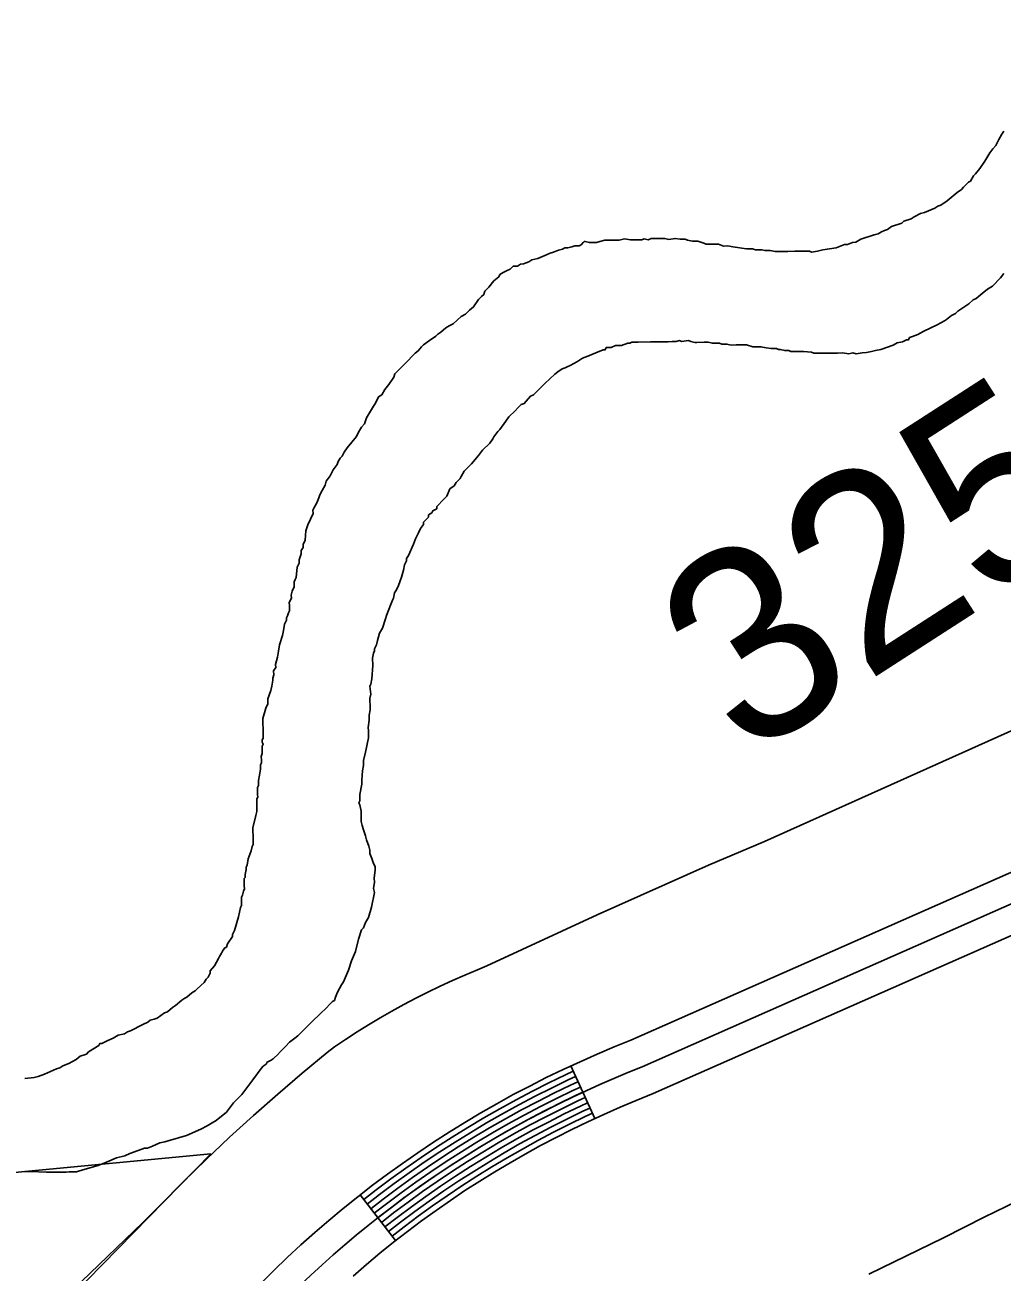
# Model space of a CAD drawing. Extents: x 3180038 to 3217926, y 922069 to 947485.
# Drawn here: x 3195437 to 3195944, y 937357 to 938004 of the extents above; entities that cross this region are included whole.
import ezdxf

# ---------------------------------------------------------------- set-up
doc = ezdxf.new("R2010")
doc.units = 0
for name, color, linetype in [('V-LEVE-TOET', 7, 'Continuous'), ('V-ROAD-CNTR', 7, 'Continuous'), ('V-SITE-VEGE', 7, 'Continuous'), ('V-SURV-IDEN', 7, 'Continuous'), ('V-TOPO-SHOR', 7, 'Continuous')]:
    doc.layers.add(name, color=color, linetype=linetype)

msp = doc.modelspace()

# ---------------------------------------------------------------- linework, layer by layer
at = {"layer": 'V-LEVE-TOET'}
for points in [[(3195466.38, 937351.87), (3195497.93, 937382.35), (3195507.28, 937391.59), (3195507.28, 937391.59), (3195519.05, 937403.52), (3195531.02, 937415.25), (3195543.2, 937426.77), (3195555.58, 937438.07), (3195568.16, 937449.16), (3195580.92, 937460.02), (3195593.88, 937470.66), (3195597.57, 937473.62), (3195597.57, 937473.62), (3195603.41, 937477.54), (3195609.33, 937481.36), (3195615.31, 937485.07), (3195621.35, 937488.68), (3195627.46, 937492.18), (3195633.62, 937495.57), (3195639.85, 937498.86), (3195646.13, 937502.03), (3195652.46, 937505.1), (3195658.85, 937508.06), (3195665.29, 937510.9), (3195671.77, 937513.63), (3195676.69, 937515.61), (3195676.69, 937515.61), (3195734.01, 937542.24), (3195791.78, 937567.86), (3195820.78, 937580.27), (3195820.78, 937580.27), (3195960.52, 937642.87)], [(3195963.36, 937399.13), (3195934.8, 937385.23), (3195913.72, 937374.57), (3195913.72, 937374.57), (3195874.94, 937355.72)]]:
    msp.add_lwpolyline(points, dxfattribs=at)
at = {"layer": 'V-ROAD-CNTR'}
for p, q in [((3195732.72, 937436.43), (3195720.25, 937463.72)), ((3195629.34, 937373.09), (3195610.93, 937396.77))]:
    msp.add_line(p, q, dxfattribs=at)
for points in [[(3196308.59, 937722.93), (3195751.46, 937477.04), (3195742.8, 937473.61), (3195733.88, 937469.83), (3195725.11, 937465.94), (3195716.28, 937461.91), (3195707.55, 937457.66), (3195699, 937453.33), (3195690.41, 937448.85), (3195681.91, 937444.16), (3195673.56, 937439.37), (3195665.22, 937434.39), (3195657.07, 937429.32), (3195648.93, 937424.13), (3195640.83, 937418.7), (3195632.93, 937413.18), (3195625.12, 937407.54), (3195617.38, 937401.79), (3195609.71, 937395.82), (3195602.18, 937389.79), (3195594.74, 937383.56), (3195587.46, 937377.29), (3195580.22, 937370.83), (3195573.13, 937364.26), (3195566.19, 937357.58), (3195559.31, 937350.8)], [(3196314.68, 937709.22), (3195757.25, 937463.2)], [(3196320.76, 937695.5), (3195763.05, 937449.36), (3195754.17, 937445.84), (3195745.81, 937442.31), (3195737.43, 937438.59), (3195729.07, 937434.77), (3195720.89, 937430.79), (3195712.72, 937426.65), (3195704.59, 937422.41), (3195696.62, 937418.02), (3195688.72, 937413.48), (3195680.82, 937408.77), (3195673.06, 937403.94), (3195665.35, 937399.02), (3195657.77, 937393.94), (3195650.31, 937388.73), (3195642.86, 937383.34), (3195635.54, 937377.9), (3195628.3, 937372.27), (3195621.19, 937366.58), (3195614.16, 937360.7), (3195607.24, 937354.73)], [(3195721.5, 937460.99), (3195717.56, 937459.19), (3195708.88, 937454.98), (3195700.38, 937450.66), (3195691.83, 937446.21), (3195683.38, 937441.55), (3195675.07, 937436.78), (3195666.78, 937431.83), (3195658.66, 937426.78), (3195650.57, 937421.62), (3195642.52, 937416.23), (3195634.66, 937410.74), (3195626.9, 937405.12), (3195619.2, 937399.4), (3195612.77, 937394.4)], [(3195722.74, 937458.26), (3195718.84, 937456.48), (3195710.21, 937452.29), (3195701.75, 937447.99), (3195693.25, 937443.56), (3195684.85, 937438.93), (3195676.59, 937434.19), (3195668.34, 937429.27), (3195660.26, 937424.24), (3195652.22, 937419.11), (3195644.22, 937413.75), (3195636.4, 937408.29), (3195628.67, 937402.7), (3195621.01, 937397.01), (3195614.61, 937392.03)], [(3195723.99, 937455.53), (3195720.12, 937453.76), (3195711.55, 937449.6), (3195703.12, 937445.33), (3195694.66, 937440.92), (3195686.32, 937436.32), (3195678.11, 937431.6), (3195669.9, 937426.7), (3195661.86, 937421.7), (3195653.86, 937416.6), (3195645.91, 937411.27), (3195638.14, 937405.85), (3195630.45, 937400.28), (3195622.83, 937394.62), (3195616.45, 937389.66)], [(3195725.24, 937452.8), (3195721.4, 937451.05), (3195712.88, 937446.92), (3195704.49, 937442.66), (3195696.08, 937438.28), (3195687.79, 937433.71), (3195679.62, 937429.01), (3195671.46, 937424.14), (3195663.46, 937419.17), (3195655.5, 937414.09), (3195647.61, 937408.8), (3195639.88, 937403.4), (3195632.22, 937397.86), (3195624.64, 937392.23), (3195618.29, 937387.29)], [(3195726.48, 937450.08), (3195722.68, 937448.34), (3195714.22, 937444.23), (3195705.86, 937439.99), (3195697.5, 937435.63), (3195689.26, 937431.09), (3195681.14, 937426.42), (3195673.02, 937421.58), (3195665.06, 937416.63), (3195657.14, 937411.57), (3195649.3, 937406.32), (3195641.62, 937400.96), (3195633.99, 937395.44), (3195626.46, 937389.84), (3195620.14, 937384.93)], [(3195727.73, 937447.35), (3195723.96, 937445.62), (3195715.55, 937441.54), (3195707.24, 937437.32), (3195698.92, 937432.99), (3195690.74, 937428.48), (3195682.65, 937423.83), (3195674.58, 937419.02), (3195666.66, 937414.09), (3195658.78, 937409.06), (3195650.99, 937403.84), (3195643.36, 937398.51), (3195635.77, 937393.02), (3195628.27, 937387.45), (3195621.98, 937382.56)], [(3195728.98, 937444.62), (3195725.24, 937442.91), (3195716.88, 937438.85), (3195708.61, 937434.65), (3195700.33, 937430.34), (3195692.21, 937425.86), (3195684.17, 937421.24), (3195676.14, 937416.46), (3195668.26, 937411.55), (3195660.43, 937406.55), (3195652.69, 937401.37), (3195645.09, 937396.07), (3195637.54, 937390.6), (3195630.09, 937385.07), (3195623.82, 937380.19)], [(3195730.23, 937441.89), (3195726.51, 937440.19), (3195718.22, 937436.17), (3195709.98, 937431.99), (3195701.75, 937427.7), (3195693.68, 937423.25), (3195685.69, 937418.65), (3195677.7, 937413.89), (3195669.86, 937409.01), (3195662.07, 937404.04), (3195654.38, 937398.89), (3195646.83, 937393.62), (3195639.31, 937388.18), (3195631.91, 937382.68), (3195625.66, 937377.82)], [(3195731.47, 937439.16), (3195727.79, 937437.48), (3195719.55, 937433.48), (3195711.35, 937429.32), (3195703.17, 937425.05), (3195695.15, 937420.63), (3195687.2, 937416.06), (3195679.26, 937411.33), (3195671.46, 937406.47), (3195663.71, 937401.53), (3195656.08, 937396.42), (3195648.57, 937391.17), (3195641.09, 937385.76), (3195633.72, 937380.29), (3195627.5, 937375.45)]]:
    msp.add_lwpolyline(points, dxfattribs=at)
msp.add_arc((3195952.92, 936961.15), 538.83, 111.29292, 138.03767, dxfattribs=at)
at = {"layer": 'V-SITE-VEGE'}
msp.add_lwpolyline([(3195426.77, 937406.7), (3195428.36, 937407.79), (3195431.57, 937408.37), (3195533.35, 937418.1), (3194946.57, 936818.85)], dxfattribs=at)
at = {"layer": 'V-TOPO-SHOR'}
for points in [[(3195811.4, 937887.78), (3195814.61, 937887.82), (3195816.22, 937887.3), (3195819.44, 937887.34), (3195821.05, 937886.83), (3195822.12, 937886.84), (3195823.73, 937886.86), (3195826.42, 937886.36), (3195828.02, 937886.38), (3195830.16, 937886.41), (3195832.84, 937886.44), (3195836.59, 937886.49), (3195839.81, 937886.52), (3195843.02, 937886.57), (3195844.09, 937886.58), (3195845.17, 937886.06), (3195848.38, 937886.63), (3195851.05, 937887.2), (3195858, 937888.36), (3195862.27, 937890.02), (3195863.87, 937890.04), (3195866.54, 937891.14), (3195868.15, 937891.16), (3195870.81, 937892.8), (3195877.74, 937895.03), (3195879.88, 937895.59), (3195881.47, 937896.68), (3195883.07, 937897.24), (3195884.67, 937897.8), (3195886.8, 937899.43), (3195892.13, 937901.1), (3195893.19, 937902.19), (3195896.93, 937903.31), (3195898.52, 937904.4), (3195901.72, 937906.04), (3195903.85, 937906.61), (3195909.18, 937908.81), (3195910.78, 937909.91), (3195912.38, 937910.46), (3195915.56, 937912.64), (3195918.75, 937915.36), (3195920.87, 937917), (3195922.99, 937918.63), (3195924.05, 937919.72), (3195926.7, 937922.43), (3195927.76, 937922.97), (3195929.33, 937925.67), (3195930.39, 937926.76), (3195932.5, 937929.46), (3195935.13, 937933.25), (3195937.76, 937937.56), (3195939.34, 937939.73), (3195940.93, 937941.36), (3195942.49, 937944.59), (3195944.07, 937947.29), (3195945.12, 937948.91)], [(3195602.67, 937782.32), (3195604.25, 937784.49), (3195609, 937790.44), (3195610.05, 937792.59), (3195611.62, 937795.29), (3195613.21, 937796.92), (3195614.24, 937800.15), (3195617.92, 937806.09), (3195618.97, 937807.71), (3195620.54, 937810.94), (3195622.13, 937812.03), (3195623.7, 937814.73), (3195625.81, 937817.44), (3195628.45, 937821.22), (3195628.96, 937822.83), (3195631.08, 937825), (3195632.66, 937826.63), (3195635.31, 937829.34), (3195638.48, 937832.6), (3195639.54, 937833.68), (3195641.13, 937834.77), (3195642.72, 937836.93), (3195643.77, 937838.02), (3195646.96, 937840.2), (3195650.15, 937842.38), (3195651.21, 937843.47), (3195652.8, 937844.56), (3195655.45, 937846.74), (3195657.05, 937847.83), (3195659.18, 937848.93), (3195663.42, 937852.73), (3195665.54, 937853.83), (3195667.66, 937855.99), (3195669.79, 937857.63), (3195672.42, 937861.41), (3195674, 937863.04), (3195675.06, 937864.13), (3195675.58, 937865.74), (3195677.7, 937867.91), (3195680.33, 937871.15), (3195682.99, 937873.33), (3195683.51, 937874.41), (3195685.1, 937875.5), (3195687.23, 937876.6), (3195688.83, 937877.15), (3195690.42, 937878.78), (3195692.56, 937878.81), (3195694.16, 937879.9), (3195695.76, 937879.92), (3195698.43, 937881.02), (3195700.02, 937882.11), (3195703.23, 937882.69), (3195708.02, 937884.89), (3195709.62, 937885.45), (3195711.23, 937886), (3195713.89, 937887.11), (3195716.03, 937887.67), (3195717.09, 937888.22), (3195718.7, 937888.24), (3195720.83, 937888.8), (3195722.43, 937889.36), (3195724.58, 937889.38), (3195725.64, 937889.93), (3195726.7, 937891.02), (3195727.23, 937891.56), (3195727.76, 937891.57), (3195729.92, 937891.06), (3195731.52, 937891.08), (3195732.59, 937891.09), (3195733.67, 937891.1), (3195735.26, 937891.66), (3195737.94, 937892.23), (3195740.62, 937892.26), (3195742.22, 937892.28), (3195743.83, 937892.3), (3195745.44, 937892.32), (3195748.11, 937892.89), (3195751.33, 937892.39), (3195757.22, 937892.47), (3195758.29, 937893.02), (3195760.44, 937892.51), (3195762.04, 937893.06), (3195764.71, 937893.1), (3195766.86, 937893.12), (3195769, 937893.15), (3195771.15, 937892.64), (3195774.36, 937893.22), (3195777.04, 937892.71), (3195779.72, 937892.75), (3195780.8, 937892.22), (3195783.48, 937891.72), (3195786.16, 937891.75), (3195789.39, 937890.72), (3195790.47, 937890.2), (3195793.68, 937890.24), (3195795.29, 937890.26), (3195796.9, 937890.28), (3195799.59, 937889.24), (3195801.73, 937889.27), (3195804.42, 937888.76), (3195811.4, 937887.78)], [(3195944.96, 937874.97), (3195943.38, 937872.8), (3195939.15, 937868.47)], [(3195939.15, 937868.47), (3195936.49, 937866.83), (3195933.84, 937864.65), (3195930.66, 937861.93), (3195929.06, 937861.38), (3195926.94, 937859.21), (3195921.1, 937855.38), (3195920.04, 937854.3), (3195917.91, 937853.2), (3195915.26, 937851.03), (3195914.19, 937850.48), (3195910.47, 937848.29), (3195903.54, 937844.99), (3195900.35, 937843.34), (3195897.69, 937842.24), (3195896.08, 937841.68), (3195895.56, 937840.6), (3195894.49, 937840.59), (3195893.43, 937840.04), (3195892.36, 937839.49), (3195889.69, 937838.92), (3195887.56, 937837.82), (3195881.16, 937835.6), (3195878.49, 937835.03), (3195876.35, 937834.47), (3195873.68, 937833.9), (3195871.53, 937833.87), (3195868.33, 937833.3), (3195866.71, 937833.81), (3195864.58, 937833.25), (3195861.36, 937833.75), (3195858.68, 937833.71), (3195854.93, 937833.67), (3195851.71, 937833.63), (3195849.04, 937833.6), (3195846.36, 937833.56), (3195845.28, 937834.09), (3195840.99, 937834.57), (3195839.38, 937834.55), (3195834.56, 937834.49), (3195833.48, 937835.01), (3195831.34, 937834.98), (3195829.19, 937835.49), (3195828.11, 937835.48), (3195827.04, 937836), (3195824.36, 937835.97), (3195821.67, 937836.47), (3195818.99, 937836.97), (3195814.7, 937836.92), (3195811.47, 937837.95), (3195808.8, 937837.92), (3195806.12, 937837.89), (3195803.44, 937837.85), (3195801.29, 937838.36), (3195800.22, 937838.35), (3195798.61, 937838.33), (3195797.53, 937838.85), (3195794.86, 937838.82), (3195793.78, 937838.81), (3195791.64, 937839.31), (3195789.49, 937839.29), (3195785.74, 937839.24), (3195784.67, 937839.23), (3195782.52, 937839.74), (3195781.44, 937840.26), (3195777.7, 937839.68), (3195776.62, 937840.2), (3195775.02, 937839.64), (3195772.88, 937839.62), (3195770.74, 937839.59), (3195769.13, 937839.57), (3195767.52, 937839.55), (3195764.84, 937839.52), (3195761.63, 937839.48), (3195755.2, 937839.4), (3195754.13, 937839.39), (3195751.99, 937839.36), (3195750.92, 937838.81), (3195749.85, 937838.8), (3195746.65, 937837.69), (3195745.58, 937837.67), (3195743.44, 937837.65), (3195741.31, 937836.55), (3195738.63, 937836.51), (3195738.11, 937835.44), (3195737.03, 937835.42), (3195733.3, 937833.77), (3195729.04, 937832.11), (3195726.37, 937831.01), (3195723.71, 937829.36), (3195719.99, 937827.18), (3195718.39, 937826.62), (3195717.33, 937826.07), (3195715.72, 937825.52), (3195713.6, 937823.88), (3195712.01, 937822.79), (3195706.71, 937817.9), (3195704.07, 937815.19), (3195701.95, 937813.02), (3195700.89, 937811.94), (3195699.29, 937811.38)], [(3195699.29, 937811.38), (3195697.18, 937808.68), (3195696.12, 937807.59), (3195694.52, 937807.04), (3195692.93, 937805.41), (3195691.35, 937803.78), (3195688.17, 937800.53), (3195686.59, 937798.37), (3195683.43, 937794.04), (3195682.37, 937792.96), (3195680.26, 937790.25), (3195679.74, 937789.17), (3195678.16, 937787.01), (3195674.46, 937783.21), (3195672.35, 937780.51), (3195668.65, 937776.18), (3195664.95, 937772.38), (3195663.37, 937769.68), (3195662.85, 937768.6), (3195660.73, 937766.43), (3195659.68, 937764.81), (3195657.56, 937763.18), (3195656, 937759.41), (3195654.41, 937757.78), (3195650.71, 937753.99), (3195650.72, 937752.91), (3195648.59, 937751.82), (3195648.07, 937750.74), (3195646.48, 937749.65), (3195646.49, 937748.58), (3195643.84, 937745.86), (3195643.86, 937744.79), (3195642.28, 937742.63), (3195641.23, 937740.48), (3195639.67, 937737.24), (3195638.63, 937734.55), (3195636.02, 937728.62), (3195634.97, 937727), (3195634.98, 937725.93), (3195633.94, 937723.77), (3195633.44, 937721.09), (3195632.41, 937717.33), (3195630.86, 937713.02), (3195629.81, 937710.87), (3195628.76, 937709.25), (3195628.26, 937706.56), (3195627.74, 937705.48), (3195626.7, 937702.79), (3195624.62, 937697.41), (3195624.11, 937695.79), (3195622.56, 937690.95), (3195620.98, 937688.25), (3195619.96, 937684.49), (3195619.45, 937682.34), (3195618.93, 937681.26), (3195618.4, 937680.18), (3195618.42, 937679.11), (3195617.9, 937678.03), (3195617.39, 937675.35), (3195617.44, 937671.6), (3195616.99, 937664.63), (3195616.49, 937661.94), (3195615.96, 937660.87), (3195616.55, 937656.59), (3195616.04, 937654.44), (3195616.1, 937649.62), (3195616.12, 937648.54), (3195615.62, 937645.86), (3195615.65, 937643.18), (3195615.16, 937639.42), (3195615.18, 937637.82), (3195615.23, 937634.07), (3195613.71, 937626.55), (3195612.69, 937622.25), (3195612.73, 937619.57), (3195612.22, 937616.88), (3195611.75, 937612.06), (3195611.77, 937609.92), (3195610.77, 937604.54), (3195610.8, 937602.4), (3195610.81, 937601.33), (3195610.29, 937600.25), (3195610.84, 937599.19), (3195611.41, 937595.98), (3195611.48, 937590.62), (3195612.04, 937588.48), (3195612.6, 937586.35), (3195613.71, 937583.15), (3195614.28, 937581.01), (3195615.39, 937577.81), (3195615.95, 937575.67), (3195615.97, 937574.07), (3195617.07, 937571.4), (3195617.64, 937569.27), (3195618.73, 937567.14), (3195618.75, 937565.53), (3195618.27, 937561.24), (3195618.3, 937559.1), (3195617.8, 937555.87), (3195618.36, 937553.74), (3195616.85, 937546.22)], [(3195551.29, 937561.48), (3195551.27, 937563.09), (3195551.78, 937565.77), (3195551.76, 937566.84), (3195552.29, 937567.92), (3195552.78, 937571.14), (3195554.34, 937575.45), (3195554.85, 937577.6), (3195555.37, 937578.68), (3195555.33, 937581.35), (3195555.26, 937587.25), (3195556.79, 937593.7), (3195557.3, 937595.85), (3195557.29, 937596.92), (3195557.26, 937598.52), (3195557.25, 937600.13), (3195557.22, 937602.27), (3195557.74, 937603.35), (3195557.73, 937604.42), (3195557.71, 937606.03), (3195557.68, 937608.17), (3195558.2, 937609.25), (3195558.17, 937611.93), (3195558.67, 937614.62), (3195559.17, 937617.83), (3195559.14, 937619.98), (3195559.67, 937621.06), (3195559.64, 937622.66), (3195559.63, 937624.27), (3195560.14, 937625.88), (3195560.11, 937628.03), (3195560.1, 937629.63), (3195560.62, 937630.71), (3195560.07, 937631.78), (3195560.05, 937632.85), (3195560.58, 937633.93), (3195560.56, 937635.53), (3195560.52, 937638.75), (3195560.48, 937641.43), (3195560.45, 937644.1), (3195561.99, 937649.48), (3195563.04, 937651.64), (3195563, 937654.32), (3195564.56, 937658.62), (3195565.07, 937660.77), (3195565.56, 937663.99), (3195565.55, 937665.06), (3195566.07, 937666.68), (3195566.04, 937668.82), (3195567.09, 937670.44), (3195567.07, 937672.05), (3195568.09, 937675.81), (3195568.59, 937679.03), (3195569.09, 937682.25), (3195570.63, 937687.09), (3195571.14, 937689.78), (3195571.63, 937693), (3195572.16, 937694.08), (3195572.68, 937695.16), (3195572.66, 937696.23), (3195573.19, 937697.31), (3195573.7, 937698.92), (3195574.23, 937700), (3195574.21, 937701.6), (3195574.19, 937702.68), (3195574.17, 937704.28), (3195575.22, 937706.44), (3195575.2, 937708.05), (3195575.71, 937710.19), (3195576.75, 937712.35), (3195576.74, 937713.42), (3195576.72, 937715.03), (3195577.24, 937716.11), (3195577.76, 937717.19), (3195578.23, 937722.55), (3195579.28, 937724.71), (3195579.26, 937726.31), (3195579.77, 937727.93), (3195580.29, 937729.54), (3195580.27, 937731.15), (3195581.32, 937732.77), (3195581.3, 937734.37), (3195582.34, 937736.53), (3195582.82, 937741.36), (3195583.85, 937744.59), (3195586.46, 937750.51), (3195586.44, 937752.12), (3195586.96, 937753.2), (3195588.53, 937755.89), (3195589.57, 937758.59), (3195590.09, 937760.2), (3195591.13, 937762.36), (3195592.71, 937765.06), (3195593.22, 937767.2), (3195595.33, 937769.91), (3195596.89, 937773.14), (3195599, 937775.85), (3195599.52, 937777.46), (3195600.57, 937779.08), (3195601.63, 937780.17), (3195602.67, 937782.32)], [(3195436.86, 937457.19), (3195441.67, 937457.79), (3195443.81, 937458.35), (3195447.01, 937459.46), (3195453.4, 937462.22), (3195455, 937462.77), (3195456.6, 937463.87), (3195459.8, 937464.98), (3195463.52, 937467.17), (3195465.65, 937468.8), (3195468.85, 937469.91), (3195469.91, 937471), (3195475.22, 937474.28), (3195475.74, 937475.36), (3195476.82, 937475.37), (3195480.01, 937477.01), (3195482.67, 937478.12), (3195485.33, 937479.76), (3195488.54, 937480.34), (3195490.14, 937481.43), (3195491.73, 937481.98), (3195498.12, 937485.28), (3195500.79, 937486.38), (3195501.85, 937487.47), (3195503.98, 937488.03), (3195505.58, 937488.58), (3195509.3, 937491.31), (3195510.9, 937491.86), (3195513.55, 937494.04), (3195515.15, 937495.13), (3195518.33, 937497.85), (3195519.92, 937498.94), (3195520.99, 937499.49), (3195523.64, 937501.67), (3195525.23, 937502.76), (3195526.29, 937503.84), (3195530, 937507.1), (3195531.05, 937508.72), (3195532.11, 937509.81), (3195532.63, 937510.89), (3195533.16, 937511.96), (3195533.14, 937513.03), (3195535.25, 937515.74), (3195537.35, 937519.52), (3195537.87, 937520.59), (3195538.92, 937522.21), (3195539.45, 937523.29), (3195540.5, 937524.91), (3195541.56, 937525.46), (3195541.56, 937525.46), (3195542.08, 937527.08), (3195544.71, 937530.86), (3195544.7, 937531.93), (3195545.74, 937534.09), (3195547.8, 937541.08), (3195548.81, 937545.91), (3195549.33, 937546.99), (3195549.3, 937549.13), (3195549.29, 937550.2), (3195549.28, 937551.27), (3195549.8, 937552.35), (3195550.31, 937554.5), (3195550.83, 937555.58), (3195550.81, 937557.19), (3195550.8, 937558.26), (3195550.78, 937559.33), (3195550.76, 937560.94), (3195551.29, 937561.48)], [(3195616.85, 937546.22), (3195615.31, 937540.84), (3195613.73, 937538.14), (3195612.7, 937535.45), (3195611.64, 937534.37), (3195610.09, 937529.53), (3195608.56, 937523.08), (3195606.48, 937518.23), (3195604.93, 937513.39), (3195602.33, 937507.46), (3195601.28, 937505.84), (3195599.18, 937502.07), (3195598.14, 937499.37), (3195597.62, 937497.76), (3195596.56, 937497.21), (3195595.5, 937496.13), (3195592.86, 937493.41), (3195590.74, 937491.25), (3195585.44, 937486.36), (3195578.57, 937479.31), (3195576.97, 937478.21), (3195574.32, 937476.04), (3195572.2, 937473.87), (3195569.56, 937471.16), (3195567.97, 937469.53), (3195566.38, 937467.9), (3195565.86, 937467.36), (3195564.79, 937466.81), (3195562.66, 937465.72), (3195562.14, 937464.64), (3195560.54, 937463.55), (3195559.49, 937462.46), (3195555.27, 937456.52), (3195553.16, 937453.81), (3195549.47, 937448.94), (3195548.42, 937447.86), (3195545.24, 937444.6), (3195541.55, 937439.74), (3195536.25, 937435.38), (3195534.12, 937434.29), (3195531.46, 937432.65), (3195528.27, 937431), (3195520.8, 937427.69), (3195511.2, 937424.89), (3195509.6, 937424.34), (3195506.92, 937423.77), (3195503.19, 937422.12), (3195500.53, 937421.01), (3195498.92, 937420.99), (3195495.72, 937419.88), (3195491.45, 937418.22), (3195488.79, 937417.11), (3195484.52, 937415.99), (3195479.19, 937413.78), (3195474.92, 937412.12), (3195466.91, 937409.88), (3195463.71, 937408.77), (3195462.64, 937408.75), (3195459.96, 937408.72), (3195458.35, 937408.7), (3195454.07, 937408.65), (3195448.18, 937408.58), (3195439.6, 937409.01), (3195436.92, 937408.97)]]:
    msp.add_lwpolyline(points, dxfattribs=at)

# ---------------------------------------------------------------- texts
at = {"layer": 'V-SURV-IDEN'}
msp.add_text('325+10.6', height=100, rotation=32.80108, dxfattribs=at).set_placement((3195810.6, 937621.99))

doc.saveas('drawing.dxf')
